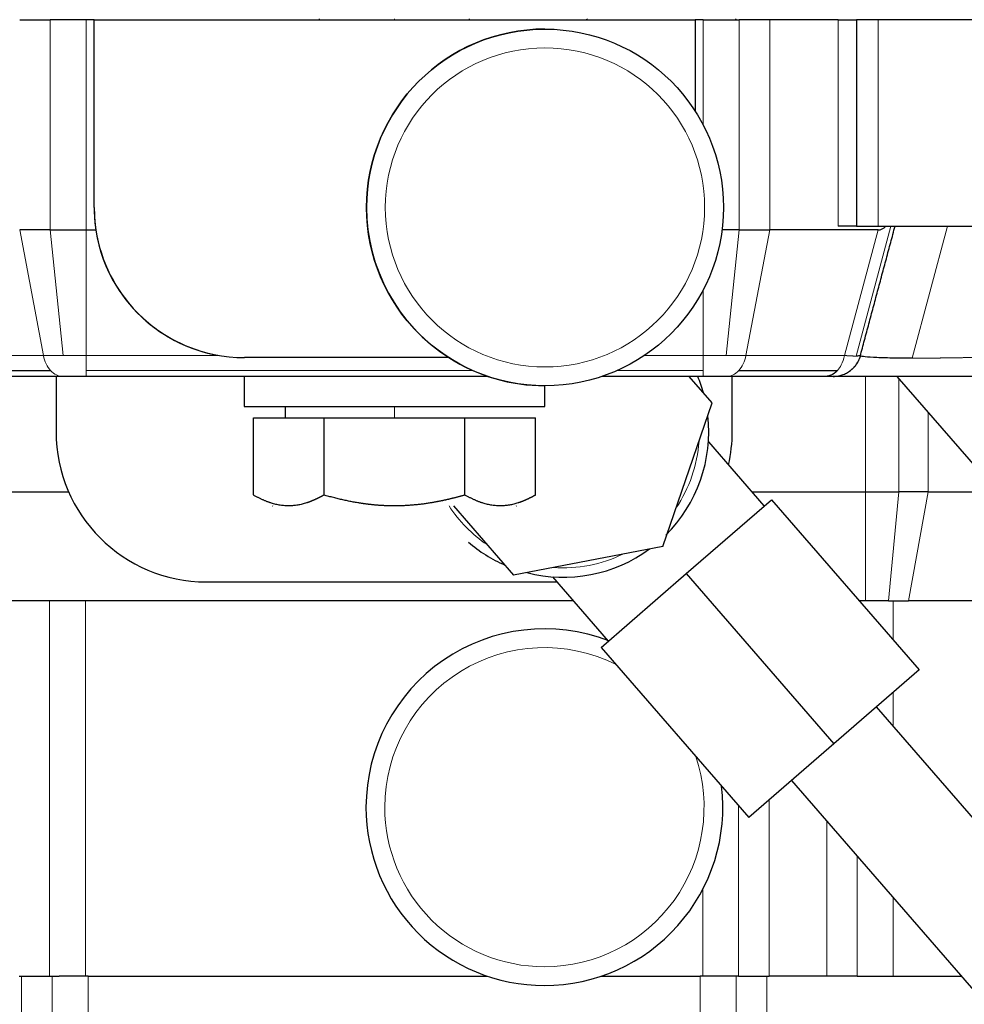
# Model space of a CAD drawing. Header units: inches. Extents: x 0 to 20790, y -12 to 14700.
# Tile 273 of 441: x 11325 to 11376, y 5942 to 5995. Entities that reach past the tile are written whole.
import ezdxf

# ---------------------------------------------------------------- set-up
doc = ezdxf.new("R2010")
doc.units = ezdxf.units.IN
doc.layers.add('1', color=7, linetype='Continuous', true_color=0xffffff)
doc.layers.add('254', color=7, linetype='Continuous', true_color=0xffffff)
doc.styles.add('latin_extended', font='simplex.shx')
doc.dimstyles.get("Standard").update_dxf_attribs({"dimtxt": 0.18, "dimasz": 0.18, "dimexe": 0.18, "dimexo": 0.0625, "dimgap": 0.09, "dimtad": 0, "dimtih": 1, "dimtoh": 1, "dimdec": 4, "dimzin": 0, "dimdsep": 46, "dimtxsty": 'Standard', "dimcen": 0.09, "dimadec": 0, "dimazin": 0, "dimtfac": 1, "dimtdec": 4, "dimtofl": 0, "dimtmove": 0, "dimatfit": 3, "dimfxl": 1, "dimtolj": 1, "dimtzin": 0, "dimarcsym": 0})

# ---------------------------------------------------------------- blocks, each defined once
blk = doc.blocks.new('_U11')
at = {"layer": '254', "color": 3, "linetype": 'Continuous', "lineweight": 13, "transparency": 16777216}
for p, q in [((10901.101, 7050.296), (12182.342, 7050.296)), ((12147.342, 6927.796), (12147.342, 4741.296)), ((10073.31, 4618.796), (12182.342, 4618.796))]:
    blk.add_line(p, q, dxfattribs=at)
at = {"layer": '254', "color": 3, "transparency": 16777216}
for points in [[(12167.758, 6927.796), (12126.925, 6927.796), (12147.342, 7050.296)], [(12126.925, 4741.296), (12167.758, 4741.296), (12147.342, 4618.796)]]:
    blk.add_solid(points, dxfattribs=at)
at = {"layer": 'Defpoints', "color": 0, "transparency": 16777216}
for p in [(10866.101, 7050.296), (10038.31, 4618.796), (12147.342, 4618.796)]:
    blk.add_point(p, dxfattribs=at)
at = {"layer": '254', "color": 2, "lineweight": 13, "transparency": 16777216, "insert": (11963.592, 5507.86), "char_height": 122.5, "attachment_point": 1, "rotation": 90, "style": 'latin_extended'}
blk.add_mtext('\\A1;2432', dxfattribs=at)

msp = doc.modelspace()

# ---------------------------------------------------------------- linework, layer by layer
at = {"layer": '1', "color": 2, "linetype": 'Continuous', "lineweight": 25}
for p, q in [((11325.374, 5994.746), (11326.996, 5994.746)), ((11328.91, 5994.746), (11326.996, 5994.746)), ((11329.339, 5994.746), (11328.91, 5994.746)), ((11329.339, 5994.746), (11361.339, 5994.746)), ((11329.339, 5994.746), (11329.339, 5994.746)), ((11341.325, 5994.796), (11341.325, 5994.746)), ((11349.325, 5994.746), (11349.325, 5994.796)), ((11355.545, 5994.795), (11355.588, 5994.746)), ((11361.768, 5994.746), (11361.339, 5994.746)), ((11361.339, 5994.746), (11361.339, 5989.871)), ((11361.768, 5994.746), (11363.681, 5994.746)), ((11363.53, 5994.746), (11363.487, 5994.796)), ((11365.303, 5994.746), (11363.681, 5994.746)), ((11368.958, 5994.746), (11365.303, 5994.746)), ((11368.958, 5994.746), (11369.932, 5994.746)), ((11371.079, 5994.746), (11369.932, 5994.746)), ((11369.932, 5994.746), (11369.932, 5983.746)), ((11383.837, 5994.746), (11371.079, 5994.746)), ((11353.34, 5994.246), (11353.339, 5994.246)), ((11369.932, 5983.746), (11368.958, 5983.746)), ((11369.932, 5983.746), (11371.079, 5983.746)), ((11371.079, 5983.746), (11383.837, 5983.746)), ((11326.996, 5983.546), (11325.374, 5983.546)), ((11326.996, 5983.546), (11328.91, 5983.546)), ((11328.91, 5983.546), (11329.429, 5983.546)), ((11363.681, 5983.546), (11362.764, 5983.546)), ((11363.681, 5983.546), (11365.303, 5983.546)), ((11371.078, 5983.546), (11365.303, 5983.546)), ((11348.215, 5976.746), (11337.339, 5976.746)), ((11323.361, 5976.056), (11327.019, 5976.056)), ((11327.665, 5975.746), (11324.007, 5975.746)), ((11327.31, 5975.747), (11327.31, 5972.796)), ((11328.909, 5975.746), (11327.665, 5975.746)), ((11350.297, 5975.746), (11328.909, 5975.746)), ((11337.325, 5975.746), (11337.325, 5974.146)), ((11361.767, 5975.746), (11356.381, 5975.746)), ((11362.246, 5974.331), (11361.018, 5975.747)), ((11363.01, 5975.746), (11361.767, 5975.746)), ((11368.261, 5975.746), (11363.01, 5975.746)), ((11363.31, 5972.796), (11363.31, 5975.747)), ((11363.656, 5976.056), (11368.906, 5976.056)), ((11368.685, 5975.746), (11368.261, 5975.746)), ((11379.788, 5975.746), (11368.683, 5975.746)), ((11372.071, 5975.745), (11413.719, 5927.737)), ((11353.325, 5974.146), (11353.325, 5975.246)), ((11353.339, 5975.246), (11353.34, 5975.246)), ((11359.607, 5966.691), (11362.246, 5974.331)), ((11337.325, 5974.146), (11353.325, 5974.146)), ((11339.51, 5974.146), (11339.51, 5973.546)), ((11337.818, 5973.546), (11341.569, 5973.546)), ((11337.818, 5969.428), (11337.818, 5973.546)), ((11341.569, 5973.546), (11349.082, 5973.546)), ((11341.569, 5973.546), (11341.569, 5969.428)), ((11349.082, 5969.428), (11349.082, 5973.546)), ((11349.082, 5973.546), (11352.833, 5973.546)), ((11352.833, 5969.428), (11352.833, 5973.546)), ((11365.017, 5968.847), (11362.062, 5972.254)), ((11320.22, 5969.596), (11327.978, 5969.596)), ((11337.805, 5969.436), (11337.818, 5969.428)), ((11352.833, 5969.428), (11352.846, 5969.436)), ((11364.367, 5969.596), (11370.4, 5969.596)), ((11370.4, 5969.596), (11372.184, 5969.596)), ((11373.734, 5969.596), (11372.184, 5969.596)), ((11373.734, 5969.596), (11377.405, 5969.596)), ((11360.863, 5965.243), (11365.395, 5969.175)), ((11365.395, 5969.175), (11373.259, 5960.11)), ((11338.825, 5968.846), (11338.847, 5968.834)), ((11348.47, 5968.846), (11351.671, 5965.157)), ((11351.803, 5968.834), (11351.825, 5968.846)), ((11359.607, 5966.691), (11351.671, 5965.157)), ((11356.331, 5961.311), (11360.863, 5965.243)), ((11360.863, 5965.243), (11368.726, 5956.178)), ((11335.31, 5964.796), (11353.969, 5964.796)), ((11353.733, 5965.068), (11356.708, 5961.639)), ((11354.836, 5963.796), (11320.22, 5963.796)), ((11370.4, 5963.796), (11370.06, 5963.796)), ((11371.629, 5963.796), (11370.4, 5963.796)), ((11371.629, 5963.796), (11372.697, 5963.796)), ((11381.38, 5963.796), (11372.697, 5963.796)), ((11353.311, 5962.296), (11353.31, 5962.296)), ((11356.331, 5961.311), (11364.194, 5952.247)), ((11356.331, 5961.311), (11364.194, 5952.247)), ((11373.259, 5960.11), (11368.726, 5956.178)), ((11404.393, 5919.643), (11370.993, 5958.144)), ((11368.726, 5956.178), (11364.194, 5952.247)), ((11366.46, 5954.212), (11399.861, 5915.712)), ((11325.345, 5943.796), (11326.968, 5943.796)), ((11326.968, 5943.796), (11327.476, 5943.796)), ((11329.011, 5943.796), (11327.476, 5943.796)), ((11329.011, 5943.796), (11350.269, 5943.796)), ((11350.269, 5943.796), (11350.269, 5943.796)), ((11356.351, 5943.796), (11361.609, 5943.796)), ((11363.144, 5943.796), (11361.609, 5943.796)), ((11363.652, 5943.796), (11363.144, 5943.796)), ((11363.652, 5943.796), (11365.274, 5943.796)), ((11368.345, 5943.796), (11365.274, 5943.796)), ((11369.968, 5943.796), (11368.345, 5943.796)), ((11369.968, 5943.796), (11371.881, 5943.796)), ((11371.881, 5943.796), (11375.497, 5943.796)), ((11353.31, 5943.296), (11353.311, 5943.296))]:
    msp.add_line(p, q, dxfattribs=at)
at = {"layer": '1', "color": 110, "linetype": 'Continuous', "lineweight": 13}
for p, q in [((11326.996, 5994.746), (11326.996, 5983.546)), ((11328.91, 5983.546), (11328.91, 5994.746)), ((11345.325, 5994.746), (11345.325, 5994.796)), ((11361.768, 5989.131), (11361.768, 5994.746)), ((11363.681, 5994.746), (11363.681, 5983.546)), ((11365.303, 5983.546), (11365.303, 5994.746)), ((11368.958, 5983.746), (11368.958, 5994.746)), ((11371.079, 5994.746), (11371.079, 5983.746)), ((11329.339, 5984.746), (11329.339, 5984.746)), ((11369.906, 5976.829), (11371.76, 5983.746)), ((11374.767, 5983.746), (11372.882, 5976.715)), ((11326.641, 5976.858), (11325.374, 5983.546)), ((11327.682, 5976.858), (11326.996, 5983.546)), ((11328.91, 5983.546), (11328.909, 5976.858)), ((11362.995, 5976.858), (11363.681, 5983.546)), ((11365.303, 5983.546), (11364.035, 5976.858)), ((11369.285, 5976.858), (11371.078, 5983.546)), ((11361.767, 5980.362), (11361.767, 5976.858)), ((11322.983, 5976.858), (11326.641, 5976.858)), ((11326.641, 5976.858), (11327.682, 5976.858)), ((11328.909, 5976.858), (11327.682, 5976.858)), ((11328.909, 5976.858), (11336.006, 5976.858)), ((11361.767, 5976.858), (11358.634, 5976.858)), ((11361.767, 5976.858), (11362.995, 5976.858)), ((11364.035, 5976.858), (11362.995, 5976.858)), ((11364.035, 5976.858), (11369.285, 5976.858)), ((11328.909, 5976.056), (11349.5, 5976.056)), ((11357.178, 5976.056), (11361.767, 5976.056)), ((11370.4, 5975.747), (11370.4, 5969.596)), ((11372.184, 5969.596), (11372.184, 5975.615)), ((11345.325, 5973.546), (11345.325, 5974.146)), ((11373.734, 5973.829), (11373.734, 5969.596)), ((11370.4, 5963.796), (11370.4, 5969.596)), ((11372.184, 5969.596), (11371.629, 5963.796)), ((11372.697, 5963.796), (11373.734, 5969.596)), ((11326.968, 5963.796), (11326.968, 5943.796)), ((11328.881, 5943.796), (11328.881, 5963.796)), ((11371.881, 5961.698), (11371.881, 5963.796)), ((11371.881, 5957.12), (11371.881, 5958.915)), ((11365.274, 5943.796), (11365.274, 5953.184)), ((11363.652, 5952.871), (11363.652, 5943.796)), ((11368.345, 5952.04), (11368.345, 5943.796)), ((11369.968, 5950.17), (11369.968, 5943.796)), ((11361.739, 5948.414), (11361.739, 5943.796)), ((11371.881, 5943.796), (11371.881, 5947.964)), ((11325.475, 5943.796), (11325.475, 5797.296)), ((11327.098, 5797.296), (11327.098, 5943.796)), ((11329.011, 5797.296), (11329.011, 5943.796)), ((11361.609, 5943.796), (11361.609, 5797.296)), ((11363.522, 5943.796), (11363.522, 5797.296)), ((11365.144, 5797.296), (11365.144, 5943.796))]:
    msp.add_line(p, q, dxfattribs=at)
at = {"layer": '1', "color": 2, "linetype": 'Continuous', "lineweight": 25}
for centre, radius, start, end in [((11354.31, 5972.796), 7.75, 15.5248, 22.3705), ((11354.31, 5972.796), 7.75, 314.7917, 6.3561), ((11335.31, 5972.796), 8, 180, 270), ((11355.31, 5972.796), 8, 347.317, 0), ((11354.31, 5972.796), 7.75, 229.3648, 246.358), ((11354.31, 5972.796), 7.75, 255.5267, 306.3542)]:
    msp.add_arc(centre, radius, start, end, dxfattribs=at)
at = {"layer": '1', "color": 110, "linetype": 'Continuous', "lineweight": 13}
for start, end in [(325.8505, 356.0286), (213.013, 236.0361), (265.8486, 296.0323)]:
    msp.add_arc((11354.31, 5972.796), 7.25, start, end, dxfattribs=at)
at = {"layer": '1', "color": 2, "linetype": 'Continuous', "lineweight": 25}
for centre, major_axis, ratio, start_param, end_param in [((11353.339, 5984.747), (0, -9.5), 1, 3.141599, 4.712083), ((11337.339, 5984.746), (0, -8), 1, 4.712389, 6.283185), ((11337.339, 5984.746), (0, -8), 1, 4.712389, 4.862957), ((11353.339, 5984.746), (0, -9.5), 1, 4.712083, 5.713564), ((11337.339, 5984.746), (5.656, 5.659), 0.999918, 2.506457, 3.759328), ((11353.339, 5984.746), (0, 9.5), 1, 2.571971, 3.14163), ((11353.311, 5952.797), (0, -9.5), 1, 2.773113, 4.712134), ((11353.311, 5952.797), (0, -9.5), 1, 0, 1.689034), ((11353.311, 5952.797), (0, -9.5), 1, 4.712134, 6.283185)]:
    msp.add_ellipse(centre, major_axis=major_axis, ratio=ratio, start_param=start_param, end_param=end_param, dxfattribs=at)
msp.add_ellipse((11353.34, 5984.747), major_axis=(0, -9.5), ratio=1, dxfattribs=at)
at = {"layer": '1', "color": 110, "linetype": 'Continuous', "lineweight": 13}
msp.add_ellipse((11353.34, 5984.747), major_axis=(0, -8.5), ratio=1, dxfattribs=at)
for centre, major_axis, ratio, start_param, end_param in [((11327.665, 5977.246), (0, 1.5), 0.70689, 1.832596, 2.487094), ((11328.909, 5977.246), (0, 1.5), 0.000306, 3.796091, 4.45059), ((11361.767, 5977.246), (0, 1.5), 0.000306, 3.796091, 4.45059), ((11363.01, 5977.246), (0, 1.5), 0.707323, 3.796091, 4.45059), ((11327.665, 5977.246), (0, 1.5), 0.70689, 2.487094, 3.141593), ((11328.909, 5977.246), (0, -1.5), 0.000306, 0, 0.654498), ((11361.767, 5977.246), (0, 1.5), 0.000306, 3.141593, 3.796091), ((11363.01, 5977.246), (0, -1.5), 0.707323, 0, 0.654498), ((11353.311, 5952.797), (0, -8.5), 1, 2.675716, 4.71214), ((11353.311, 5952.797), (0, -8.5), 1, 0, 1.894904), ((11353.311, 5952.797), (0, -8.5), 1, 4.71214, 6.283185)]:
    msp.add_ellipse(centre, major_axis=major_axis, ratio=ratio, start_param=start_param, end_param=end_param, dxfattribs=at)
at = {"layer": '1', "color": 2, "linetype": 'Continuous', "lineweight": 25}
for points, degree in [([(11329.339, 5984.746), (11329.339, 5994.746)], 1), ([(11329.339, 5984.746), (11329.339, 5994.746)], 1), ([(11370.122, 5976.816), (11371.979, 5983.746)], 1), ([(11371.078, 5983.546), (11371.225, 5983.546), (11371.364, 5983.63), (11371.487, 5983.746)], 3)]:
    msp.add_open_spline(points, degree=degree, dxfattribs=at)
at = {"layer": '1', "color": 110, "linetype": 'Continuous', "lineweight": 13}
for points, knots in [([(11369.285, 5976.858), (11369.251, 5976.678), (11369.149, 5976.377), (11368.985, 5976.142), (11368.906, 5976.056)], [0, 0, 0, 0, 0.571445, 1, 1, 1, 1]), ([(11369.285, 5976.858), (11369.291, 5976.858), (11369.303, 5976.857), (11369.32, 5976.856), (11369.337, 5976.855), (11369.354, 5976.853), (11369.371, 5976.852), (11369.387, 5976.851), (11369.404, 5976.85), (11369.42, 5976.849), (11369.436, 5976.848), (11369.452, 5976.847), (11369.468, 5976.846), (11369.483, 5976.845), (11369.499, 5976.844), (11369.514, 5976.843), (11369.529, 5976.842), (11369.544, 5976.841), (11369.559, 5976.84), (11369.573, 5976.839), (11369.588, 5976.839), (11369.602, 5976.838), (11369.616, 5976.837), (11369.63, 5976.837), (11369.643, 5976.836), (11369.657, 5976.835), (11369.67, 5976.835), (11369.683, 5976.834), (11369.696, 5976.834), (11369.709, 5976.833), (11369.722, 5976.833), (11369.734, 5976.832), (11369.746, 5976.832), (11369.758, 5976.831), (11369.77, 5976.831), (11369.782, 5976.831), (11369.793, 5976.83), (11369.804, 5976.83), (11369.815, 5976.83), (11369.826, 5976.83), (11369.837, 5976.829), (11369.847, 5976.829), (11369.858, 5976.829), (11369.868, 5976.829), (11369.877, 5976.829), (11369.887, 5976.829), (11369.897, 5976.829), (11369.903, 5976.829), (11369.906, 5976.829)], [0, 0, 0, 0, 0.022024, 0.044046, 0.066068, 0.088087, 0.110103, 0.132114, 0.154121, 0.176123, 0.198118, 0.220105, 0.242084, 0.264055, 0.286015, 0.307965, 0.329903, 0.35183, 0.373743, 0.395642, 0.417526, 0.439395, 0.461247, 0.483083, 0.5049, 0.526699, 0.548478, 0.570237, 0.591975, 0.613691, 0.635384, 0.657055, 0.678701, 0.700322, 0.721917, 0.743486, 0.765028, 0.786543, 0.808028, 0.829485, 0.850911, 0.872307, 0.893672, 0.915004, 0.936304, 0.95757, 0.978802, 1, 1, 1, 1]), ([(11370.132, 5976.858), (11370.064, 5976.605), (11369.896, 5976.312), (11369.648, 5976.096), (11369.596, 5976.056)], [0, 0, 0, 0, 0.799922, 1, 1, 1, 1]), ([(11372.882, 5976.715), (11372.894, 5976.715), (11372.917, 5976.715), (11372.952, 5976.715), (11372.988, 5976.715), (11373.024, 5976.715), (11373.06, 5976.715), (11373.096, 5976.715), (11373.132, 5976.715), (11373.169, 5976.715), (11373.205, 5976.716), (11373.242, 5976.716), (11373.28, 5976.716), (11373.317, 5976.716), (11373.355, 5976.716), (11373.392, 5976.716), (11373.431, 5976.717), (11373.469, 5976.717), (11373.507, 5976.717), (11373.546, 5976.717), (11373.585, 5976.718), (11373.624, 5976.718), (11373.663, 5976.718), (11373.703, 5976.719), (11373.742, 5976.719), (11373.782, 5976.719), (11373.822, 5976.72), (11373.863, 5976.72), (11373.903, 5976.72), (11373.944, 5976.721), (11373.985, 5976.721), (11374.026, 5976.721), (11374.067, 5976.722), (11374.109, 5976.722), (11374.15, 5976.723), (11374.192, 5976.723), (11374.234, 5976.724), (11374.276, 5976.724), (11374.319, 5976.725), (11374.361, 5976.725), (11374.404, 5976.726), (11374.447, 5976.726), (11374.49, 5976.727), (11374.533, 5976.727), (11374.577, 5976.728), (11374.62, 5976.728), (11374.664, 5976.729), (11374.708, 5976.73), (11374.752, 5976.73), (11374.796, 5976.731), (11374.841, 5976.731), (11374.885, 5976.732), (11374.93, 5976.733), (11374.975, 5976.733), (11375.02, 5976.734), (11375.066, 5976.735), (11375.111, 5976.735), (11375.156, 5976.736), (11375.202, 5976.737), (11375.248, 5976.738), (11375.294, 5976.738), (11375.34, 5976.739), (11375.386, 5976.74), (11375.433, 5976.741), (11375.479, 5976.741), (11375.526, 5976.742), (11375.573, 5976.743), (11375.62, 5976.744), (11375.667, 5976.745), (11375.714, 5976.746), (11375.762, 5976.747), (11375.809, 5976.748), (11375.857, 5976.749), (11375.904, 5976.749), (11375.952, 5976.75), (11376, 5976.751), (11376.06, 5976.753), (11376.131, 5976.754), (11376.214, 5976.756), (11376.298, 5976.758), (11376.383, 5976.76), (11376.468, 5976.762), (11376.554, 5976.764), (11376.64, 5976.766), (11376.727, 5976.768), (11376.815, 5976.77), (11376.903, 5976.772), (11376.992, 5976.775), (11377.082, 5976.777), (11377.172, 5976.779), (11377.262, 5976.782), (11377.354, 5976.784), (11377.445, 5976.787), (11377.538, 5976.789), (11377.63, 5976.792), (11377.724, 5976.794), (11377.818, 5976.797), (11377.912, 5976.799), (11378.007, 5976.802), (11378.102, 5976.805), (11378.198, 5976.808), (11378.294, 5976.811), (11378.391, 5976.813), (11378.488, 5976.816), (11378.586, 5976.819), (11378.684, 5976.822), (11378.783, 5976.825), (11378.882, 5976.828), (11378.981, 5976.832), (11379.081, 5976.835), (11379.181, 5976.838), (11379.281, 5976.841), (11379.382, 5976.844), (11379.483, 5976.848), (11379.584, 5976.851), (11379.686, 5976.855), (11379.754, 5976.857), (11379.788, 5976.858)], [0, 0, 0, 0, 0.00647, 0.012947, 0.01943, 0.025919, 0.032415, 0.038916, 0.045424, 0.051938, 0.058457, 0.064983, 0.071514, 0.078052, 0.084595, 0.091144, 0.097698, 0.104258, 0.110824, 0.117395, 0.123971, 0.130553, 0.13714, 0.143733, 0.15033, 0.156933, 0.163541, 0.170154, 0.176771, 0.183394, 0.190022, 0.196654, 0.203291, 0.209932, 0.216579, 0.223229, 0.229885, 0.236544, 0.243208, 0.249876, 0.256548, 0.263225, 0.269905, 0.27659, 0.283278, 0.28997, 0.296666, 0.303366, 0.310069, 0.316776, 0.323487, 0.330201, 0.336918, 0.343639, 0.350363, 0.35709, 0.36382, 0.370553, 0.377289, 0.384028, 0.39077, 0.397515, 0.404262, 0.411012, 0.417765, 0.42452, 0.431277, 0.438037, 0.444799, 0.451564, 0.45833, 0.465099, 0.471869, 0.478641, 0.485416, 0.492192, 0.49897, 0.510584, 0.522249, 0.533962, 0.545725, 0.557537, 0.569397, 0.581307, 0.593264, 0.605271, 0.617325, 0.629427, 0.641577, 0.653775, 0.666019, 0.678311, 0.69065, 0.703035, 0.715466, 0.727944, 0.740467, 0.753035, 0.765649, 0.778307, 0.79101, 0.803757, 0.816547, 0.829381, 0.842258, 0.855178, 0.86814, 0.881144, 0.89419, 0.907276, 0.920404, 0.933572, 0.946779, 0.960026, 0.973312, 0.986637, 1, 1, 1, 1])]:
    msp.add_open_spline(points, degree=3, knots=knots, dxfattribs=at)
at = {"layer": '1', "color": 2, "linetype": 'Continuous', "lineweight": 25}
msp.add_rational_spline([(11370.134, 5976.858), (11370.002, 5976.366), (11369.598, 5976.056)], [0.857220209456, 0.876726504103, 1], degree=2, dxfattribs=at)
for points, knots in [([(11370.133, 5976.858), (11370.132, 5976.853), (11370.106, 5976.836), (11370.008, 5976.829), (11369.906, 5976.829)], [0, 0, 0, 0, 0.295811, 1, 1, 1, 1]), ([(11372.882, 5976.715), (11372.44, 5976.715), (11372.042, 5976.718), (11371.525, 5976.727), (11371.365, 5976.731), (11371.074, 5976.741), (11370.679, 5976.757), (11370.236, 5976.795), (11370.125, 5976.836), (11370.132, 5976.858)], [0, 0, 0, 0, 0.25, 0.25, 0.375, 0.375, 0.5, 0.75, 1, 1, 1, 1]), ([(11368.906, 5976.056), (11368.88, 5976.028), (11368.744, 5975.894), (11368.525, 5975.773), (11368.327, 5975.746), (11368.261, 5975.746)], [0, 0, 0, 0, 0.142882, 0.714294, 1, 1, 1, 1]), ([(11368.685, 5975.746), (11368.766, 5975.746), (11368.848, 5975.753), (11369.01, 5975.78), (11369.089, 5975.8), (11369.244, 5975.853), (11369.319, 5975.885), (11369.464, 5975.962), (11369.533, 5976.007), (11369.598, 5976.056)], [0, 0, 0, 0, 0.25, 0.25, 0.5, 0.5, 0.75, 0.75, 1, 1, 1, 1]), ([(11341.569, 5969.428), (11341.558, 5969.422), (11341.536, 5969.409), (11341.503, 5969.391), (11341.47, 5969.372), (11341.437, 5969.354), (11341.404, 5969.336), (11341.372, 5969.319), (11341.339, 5969.302), (11341.307, 5969.285), (11341.274, 5969.269), (11341.242, 5969.252), (11341.21, 5969.237), (11341.178, 5969.221), (11341.146, 5969.206), (11341.114, 5969.191), (11341.082, 5969.176), (11341.05, 5969.162), (11341.019, 5969.148), (11340.987, 5969.134), (11340.955, 5969.121), (11340.924, 5969.108), (11340.892, 5969.095), (11340.861, 5969.083), (11340.83, 5969.071), (11340.798, 5969.059), (11340.767, 5969.047), (11340.736, 5969.036), (11340.704, 5969.025), (11340.673, 5969.015), (11340.575, 5968.983), (11340.411, 5968.936), (11340.181, 5968.887), (11339.952, 5968.857), (11339.72, 5968.845), (11339.486, 5968.852), (11339.249, 5968.88), (11339.01, 5968.927), (11338.83, 5968.977), (11338.709, 5969.016), (11338.647, 5969.038), (11338.584, 5969.06), (11338.522, 5969.084), (11338.459, 5969.109), (11338.396, 5969.136), (11338.333, 5969.163), (11338.27, 5969.192), (11338.206, 5969.222), (11338.142, 5969.253), (11338.078, 5969.286), (11338.013, 5969.32), (11337.948, 5969.355), (11337.883, 5969.391), (11337.84, 5969.416), (11337.818, 5969.428)], [0, 0, 0, 0, 0.00904, 0.018043, 0.027009, 0.035939, 0.044834, 0.053694, 0.06252, 0.071313, 0.080073, 0.088802, 0.097499, 0.106167, 0.114805, 0.123415, 0.131996, 0.140551, 0.149079, 0.157583, 0.166061, 0.174516, 0.182949, 0.191359, 0.199749, 0.208118, 0.216469, 0.224801, 0.233116, 0.241414, 0.249697, 0.311305, 0.371916, 0.432011, 0.49209, 0.554427, 0.616638, 0.679323, 0.743062, 0.759642, 0.776265, 0.79294, 0.809675, 0.826479, 0.843359, 0.860324, 0.877382, 0.89454, 0.911806, 0.929187, 0.94669, 0.964323, 0.98209, 1, 1, 1, 1]), ([(11345.325, 5968.846), (11345.307, 5968.847), (11345.272, 5968.847), (11345.218, 5968.847), (11345.164, 5968.848), (11345.11, 5968.848), (11345.057, 5968.85), (11345.003, 5968.851), (11344.949, 5968.853), (11344.896, 5968.855), (11344.842, 5968.857), (11344.788, 5968.859), (11344.735, 5968.862), (11344.681, 5968.865), (11344.627, 5968.868), (11344.574, 5968.871), (11344.52, 5968.875), (11344.466, 5968.879), (11344.412, 5968.883), (11344.358, 5968.888), (11344.304, 5968.892), (11344.25, 5968.897), (11344.196, 5968.903), (11344.142, 5968.908), (11344.088, 5968.914), (11344.034, 5968.92), (11343.98, 5968.926), (11343.925, 5968.933), (11343.871, 5968.939), (11343.816, 5968.946), (11343.762, 5968.954), (11343.707, 5968.961), (11343.652, 5968.969), (11343.597, 5968.977), (11343.542, 5968.985), (11343.487, 5968.994), (11343.41, 5969.006), (11343.312, 5969.022), (11343.191, 5969.043), (11343.07, 5969.066), (11342.948, 5969.089), (11342.826, 5969.114), (11342.703, 5969.14), (11342.58, 5969.167), (11342.456, 5969.196), (11342.331, 5969.225), (11342.206, 5969.256), (11342.08, 5969.288), (11341.953, 5969.321), (11341.826, 5969.356), (11341.697, 5969.391), (11341.612, 5969.416), (11341.569, 5969.428)], [0, 0, 0, 0, 0.014092, 0.028177, 0.042258, 0.056335, 0.07041, 0.084484, 0.09856, 0.112638, 0.126719, 0.140805, 0.154898, 0.168998, 0.183108, 0.197228, 0.21136, 0.225506, 0.239666, 0.253842, 0.268035, 0.282247, 0.296479, 0.310732, 0.325007, 0.339307, 0.353631, 0.367982, 0.382361, 0.396768, 0.411205, 0.425674, 0.440175, 0.45471, 0.46928, 0.483886, 0.498529, 0.530489, 0.562616, 0.594921, 0.627414, 0.660107, 0.693008, 0.726128, 0.759476, 0.79306, 0.82689, 0.860973, 0.895319, 0.929933, 0.964825, 1, 1, 1, 1]), ([(11349.082, 5969.428), (11349.06, 5969.422), (11349.015, 5969.409), (11348.949, 5969.39), (11348.882, 5969.372), (11348.816, 5969.353), (11348.75, 5969.336), (11348.685, 5969.318), (11348.619, 5969.301), (11348.554, 5969.284), (11348.489, 5969.267), (11348.424, 5969.251), (11348.359, 5969.235), (11348.294, 5969.219), (11348.23, 5969.204), (11348.166, 5969.189), (11348.101, 5969.174), (11348.038, 5969.16), (11347.974, 5969.146), (11347.91, 5969.132), (11347.847, 5969.119), (11347.784, 5969.106), (11347.72, 5969.093), (11347.657, 5969.081), (11347.595, 5969.069), (11347.532, 5969.057), (11347.469, 5969.045), (11347.407, 5969.034), (11347.345, 5969.023), (11347.282, 5969.013), (11347.205, 5969), (11347.113, 5968.986), (11347.006, 5968.97), (11346.9, 5968.955), (11346.793, 5968.941), (11346.688, 5968.928), (11346.582, 5968.916), (11346.477, 5968.905), (11346.371, 5968.895), (11346.266, 5968.885), (11346.162, 5968.877), (11346.057, 5968.87), (11345.952, 5968.864), (11345.848, 5968.858), (11345.743, 5968.854), (11345.639, 5968.851), (11345.534, 5968.848), (11345.43, 5968.847), (11345.36, 5968.847), (11345.325, 5968.846)], [0, 0, 0, 0, 0.018211, 0.036345, 0.054404, 0.072387, 0.090298, 0.108135, 0.125901, 0.143596, 0.161222, 0.178779, 0.196269, 0.213693, 0.231051, 0.248346, 0.265579, 0.28275, 0.299861, 0.316913, 0.333908, 0.350846, 0.36773, 0.38456, 0.401338, 0.418066, 0.434744, 0.451375, 0.467959, 0.484499, 0.500995, 0.529461, 0.55779, 0.585992, 0.614074, 0.642045, 0.669915, 0.697694, 0.72539, 0.753014, 0.780574, 0.808082, 0.835546, 0.862978, 0.890386, 0.917783, 0.945177, 0.972579, 1, 1, 1, 1]), ([(11352.833, 5969.428), (11352.822, 5969.422), (11352.8, 5969.409), (11352.767, 5969.391), (11352.734, 5969.372), (11352.701, 5969.354), (11352.669, 5969.337), (11352.636, 5969.319), (11352.604, 5969.302), (11352.571, 5969.285), (11352.539, 5969.269), (11352.507, 5969.253), (11352.475, 5969.237), (11352.443, 5969.221), (11352.411, 5969.206), (11352.379, 5969.191), (11352.347, 5969.177), (11352.315, 5969.162), (11352.283, 5969.148), (11352.252, 5969.135), (11352.22, 5969.121), (11352.188, 5969.108), (11352.157, 5969.095), (11352.125, 5969.083), (11352.094, 5969.071), (11352.062, 5969.059), (11352.031, 5969.047), (11352, 5969.036), (11351.968, 5969.025), (11351.937, 5969.015), (11351.839, 5968.983), (11351.676, 5968.936), (11351.446, 5968.887), (11351.218, 5968.857), (11350.987, 5968.845), (11350.753, 5968.852), (11350.516, 5968.879), (11350.279, 5968.926), (11350.1, 5968.975), (11349.978, 5969.014), (11349.916, 5969.036), (11349.853, 5969.058), (11349.79, 5969.082), (11349.727, 5969.107), (11349.664, 5969.134), (11349.601, 5969.162), (11349.537, 5969.191), (11349.473, 5969.221), (11349.409, 5969.252), (11349.344, 5969.285), (11349.279, 5969.319), (11349.214, 5969.354), (11349.148, 5969.39), (11349.104, 5969.416), (11349.082, 5969.428)], [0, 0, 0, 0, 0.009019, 0.018002, 0.026948, 0.03586, 0.044737, 0.05358, 0.062392, 0.071171, 0.07992, 0.088638, 0.097328, 0.105989, 0.114623, 0.123231, 0.131814, 0.140372, 0.148907, 0.15742, 0.165911, 0.174382, 0.182833, 0.191267, 0.199683, 0.208082, 0.216467, 0.224838, 0.233196, 0.241542, 0.249877, 0.311299, 0.371721, 0.431655, 0.491631, 0.553705, 0.615706, 0.678192, 0.7417, 0.758271, 0.774904, 0.791606, 0.808385, 0.825249, 0.842204, 0.859257, 0.876415, 0.893685, 0.911074, 0.928586, 0.94623, 0.964009, 0.981931, 1, 1, 1, 1])]:
    msp.add_open_spline(points, degree=3, knots=knots, dxfattribs=at)

# ---------------------------------------------------------------- dimensions: what is measured, and where the dimension line sits
at = {"layer": '254', "color": 2, "linetype": 'Continuous', "lineweight": 13}
dim = msp.add_linear_dim(base=(12147.341658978, 4618.796493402), p1=(10866.10138985, 7050.296493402), p2=(10038.309914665, 4618.796493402), angle=90, dimstyle='Standard', override={"dimscale": 35, "dimtxt": 3.5, "dimasz": 3.5, "dimexe": 1, "dimexo": 1, "dimgap": 1.75, "dimtad": 1, "dimtih": 0, "dimtoh": 0, "dimdec": 0, "dimlfac": 1, "dimzin": 8, "dimdsep": 46, "dimlunit": 2, "dimtxsty": 'latin_extended', "dimsah": 1, "dimse1": 0, "dimse2": 0, "dimsd1": 0, "dimsd2": 0, "dimclrd": 3, "dimclre": 3, "dimclrt": 2, "dimtol": 0, "dimtm": -0.1, "dimtfac": 0.714286, "dimtdec": 3, "dimtofl": 1, "dimtmove": 0, "dimtzin": 8, "dimlwd": 13, "dimlwe": 13}, dxfattribs=at)
dim.commit()
dim.dimension.update_dxf_attribs({"geometry": '_U11', "text_midpoint": (12147.341658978, 5723.693359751), "dimtype": 160})

doc.saveas('drawing.dxf')
